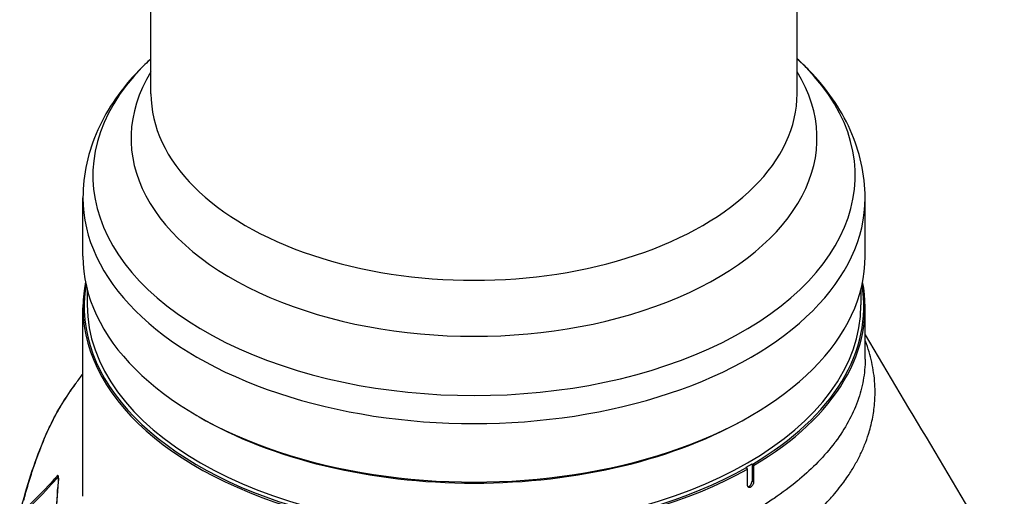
# Model space of a CAD drawing. Header units: millimetres. Extents: x 0 to 7374, y 0 to 4200.
# Tile 609 of 656: x 4509 to 4741, y 2243 to 2355. Entities that reach past the tile are written whole.
import ezdxf

# ---------------------------------------------------------------- set-up
doc = ezdxf.new("R2010")
doc.units = ezdxf.units.MM
doc.header["$LTSCALE"] = 0.2
doc.layers.add('01_Object Line', color=4, linetype='Continuous')

# ---------------------------------------------------------------- blocks, each defined once
blk = doc.blocks.new('A$C90bc888d')
for p, q in [((36.79, 518.36), (36.79, 1014.92)), ((188.79, 518.36), (188.79, 956.92)), ((20.79, 480.11), (20.79, 493.88)), ((204.79, 480.11), (204.79, 493.88)), ((21.79, 472.3), (21.79, 468.68)), ((203.79, 472.3), (203.79, 468.68)), ((20.79, 423.65), (20.79, 468.03)), ((204.79, 455.95), (204.79, 468.03)), ((176.79, 430.51), (178.2, 431.33)), ((178.2, 431.33), (178.2, 427.25)), ((178.2, 431.33), (178.34, 431.25)), ((178.34, 431.25), (178.55, 430.88)), ((178.55, 430.88), (178.55, 427.04)), ((176.92, 430.43), (176.79, 430.51)), ((177.14, 430.06), (176.92, 430.43)), ((177.14, 426.23), (177.14, 430.06)), ((14.85, 428.11), (15.05, 427.75)), ((178.55, 427.04), (178.2, 427.25))]:
    blk.add_line(p, q)
for centre, major_axis, ratio, start_param, end_param in [((112.79, 499.13), (-89.66, 0), 0.57735, 5.723915, 9.984048), ((112.79, 507.87), (-80.68, 0), 0.57735, 5.94094, 9.767023), ((112.79, 518.36), (-76, 0), 0.57735, 0, 3.141593), ((112.79, 493.88), (-92, 0), 0.57735, 0, 3.141593), ((112.79, 480.11), (-92, 0), 0.57735, 0, 3.141593), ((112.79, 468.03), (-92, 0), 0.57735, 6.169187, 8.62851), ((112.79, 468.27), (-91.7, 0), 0.57735, 6.185875, 8.628474), ((112.79, 468.27), (91.7, 0), 0.57735, 5.508692, 6.380496), ((112.79, 468.03), (92, 0), 0.57735, 5.508657, 6.397184), ((112.79, 468.68), (91, 0), 0.57735, 3.141593, 6.283185), ((14.42, 439.54), (1.37, -0.66), 0.435465, 2.965814, 3.140484), ((112.79, 479.3), (-91, 0), 0.57735, 0.779919, 2.361674), ((14.67, 425.18), (0.39, 2.38), 0.047868, 5.643373, 5.71155), ((177.49, 426.84), (-0.5, -0.866), 0.57735, 0.357967, 2.356194)]:
    blk.add_ellipse(centre, major_axis=major_axis, ratio=ratio, start_param=start_param, end_param=end_param)
for points, knots in [([(36.79, 526.61), (35.81, 525.71), (34.87, 524.8), (31.92, 521.75), (30.08, 519.52), (26.84, 514.86), (25.45, 512.41), (23.17, 507.35), (22.28, 504.72), (21.1, 499.35), (20.79, 496.62), (20.79, 493.88)], [0.2205969, 0.2205969, 0.2205969, 0.2205969, 0.2772436, 0.2772436, 0.4042822, 0.4042822, 0.5313209, 0.5313209, 0.6583595, 0.6583595, 0.7853982, 0.7853982, 0.7853982, 0.7853982]), ([(204.79, 493.88), (204.79, 496.62), (204.49, 499.35), (203.3, 504.72), (202.42, 507.35), (200.14, 512.41), (198.74, 514.86), (195.51, 519.52), (193.66, 521.75), (190.72, 524.8), (189.78, 525.71), (188.79, 526.61)], [3.9269908, 3.9269908, 3.9269908, 3.9269908, 4.0540295, 4.0540295, 4.1810681, 4.1810681, 4.3081067, 4.3081067, 4.4351454, 4.4351454, 4.4917921, 4.4917921, 4.4917921, 4.4917921]), ([(180.82, 410.57), (181.01, 410.68), (181.19, 410.78), (181.57, 411), (181.75, 411.12), (182.14, 411.35), (182.33, 411.46), (182.72, 411.71), (182.92, 411.83), (183.23, 412.03), (183.34, 412.1), (183.8, 412.39), (184.14, 412.61), (184.84, 413.07), (185.18, 413.3), (185.86, 413.76), (186.19, 413.99), (186.87, 414.48), (187.22, 414.73), (187.89, 415.22), (188.22, 415.47), (188.86, 415.96), (189.17, 416.21), (189.8, 416.7), (190.11, 416.95), (190.45, 417.24), (190.49, 417.27), (190.9, 417.62), (191.27, 417.93), (191.8, 418.39), (191.95, 418.53), (192.19, 418.74), (192.28, 418.82), (192.97, 419.44), (193.57, 420), (194.74, 421.15), (195.31, 421.73), (196.21, 422.69), (196.56, 423.07), (197.4, 424.02), (197.88, 424.59), (198.84, 425.77), (199.31, 426.39), (200.11, 427.48), (200.44, 427.95), (200.78, 428.46), (200.8, 428.48), (201.34, 429.29), (201.83, 430.09), (202.76, 431.69), (203.19, 432.49), (203.98, 434.12), (204.35, 434.94), (205.01, 436.6), (205.31, 437.44), (205.63, 438.43), (205.67, 438.58), (205.75, 438.84), (205.79, 438.96), (206, 439.68), (206.15, 440.29), (206.44, 441.51), (206.56, 442.11), (206.77, 443.33), (206.86, 443.94), (207, 445.21), (207.05, 445.85), (207.12, 447.15), (207.13, 447.8), (207.12, 448.83), (207.11, 449.2), (207.09, 449.74), (207.08, 449.92), (207.01, 450.96), (206.92, 451.83), (206.68, 453.53), (206.53, 454.35), (206.17, 456.01), (205.96, 456.84), (205.47, 458.51), (205.19, 459.34), (204.85, 460.24), (204.82, 460.32), (204.79, 460.39)], [0.0000062, 0.0000062, 0.0000062, 0.0000062, 0.0053538, 0.0053538, 0.0109497, 0.0109497, 0.0167222, 0.0167222, 0.0228639, 0.0228639, 0.026116, 0.026116, 0.0367305, 0.0367305, 0.0473495, 0.0473495, 0.0578586, 0.0578586, 0.0690407, 0.0690407, 0.0797215, 0.0797215, 0.0904312, 0.0904312, 0.101201, 0.101201, 0.1025871, 0.1025871, 0.1160435, 0.1160435, 0.1218861, 0.1218861, 0.125, 0.125, 0.1481667, 0.1481667, 0.1715707, 0.1715707, 0.1866313, 0.1866313, 0.2087586, 0.2087586, 0.2321091, 0.2321091, 0.25, 0.25, 0.2509414, 0.2509414, 0.2803458, 0.2803458, 0.309963, 0.309963, 0.3397094, 0.3397094, 0.3696419, 0.3696419, 0.375, 0.375, 0.3789989, 0.3789989, 0.4005303, 0.4005303, 0.4216623, 0.4216623, 0.4427942, 0.4427942, 0.4649787, 0.4649787, 0.487389, 0.487389, 0.5, 0.5, 0.5060512, 0.5060512, 0.5357884, 0.5357884, 0.5643251, 0.5643251, 0.5929615, 0.5929615, 0.6216955, 0.6216955, 0.6243041, 0.6243041, 0.6243041, 0.6243041]), ([(204.79, 455.95), (204.79, 455.95), (204.79, 455.94), (204.79, 455.94), (204.79, 454.28), (204.64, 452.6), (204.34, 450.92), (204.04, 449.3), (203.61, 447.68), (203.04, 446.09), (203.02, 446.04), (203, 445.98), (202.98, 445.93), (201.81, 442.74), (200.1, 439.61), (197.85, 436.56), (197.78, 436.47), (197.71, 436.38), (197.64, 436.29), (196.46, 434.72), (195.13, 433.17), (193.67, 431.67), (192.34, 430.3), (190.89, 428.96), (189.33, 427.65), (189.19, 427.53), (189.04, 427.41), (188.89, 427.28), (187.17, 425.87), (185.34, 424.5), (183.39, 423.17), (182.5, 422.57), (181.58, 421.97), (180.64, 421.39), (180.56, 421.33), (180.48, 421.28), (180.39, 421.23), (179.8, 420.86), (179.2, 420.49), (178.59, 420.13), (178.34, 419.99), (178.1, 419.85), (177.85, 419.7)], [0.5003587, 0.5003587, 0.5003587, 0.5003587, 0.5005411, 0.5005411, 0.5005411, 0.5638446, 0.5638446, 0.5638446, 0.625, 0.625, 0.625, 0.6271537, 0.6271537, 0.6271537, 0.75, 0.75, 0.75, 0.753761, 0.753761, 0.753761, 0.8170829, 0.8170829, 0.8170829, 0.875, 0.875, 0.875, 0.8803622, 0.8803622, 0.8803622, 0.9433724, 0.9433724, 0.9433724, 0.9721507, 0.9721507, 0.9721507, 0.9747081, 0.9747081, 0.9747081, 0.9927537, 0.9927537, 0.9927537, 0.9999999, 0.9999999, 0.9999999, 0.9999999]), ([(17.5, 447.89), (17.5, 447.9), (17.51, 447.92), (18.04, 448.69), (18.57, 449.44), (19.11, 450.18)], [0, 0, 0, 0, 0.0029906, 0.0029906, 0.2163506, 0.2163506, 0.2163506, 0.2163506]), ([(14.1, 442.26), (14.1, 442.26), (14.1, 442.26), (14.11, 442.27), (14.11, 442.28), (14.47, 442.95), (14.83, 443.6), (15.93, 445.5), (16.7, 446.72), (17.5, 447.89)], [0, 0, 0, 0, 0.0000016, 0.0000016, 0.0053876, 0.0053876, 0.33821, 0.33821, 1, 1, 1, 1]), ([(5.91, 419.49), (7.33, 425.04), (8.97, 430.48), (11.65, 437.15), (12.32, 438.7), (13.04, 440.21)], [0.00276, 0.00276, 0.00276, 0.00276, 1.726681, 1.726681, 2.264719, 2.264719, 2.264719, 2.264719]), ([(8.88, 429.55), (8.89, 429.56), (8.89, 429.57), (8.89, 429.58), (8.96, 429.78), (9.02, 429.98), (9.09, 430.18), (9.65, 431.84), (10.23, 433.46), (10.86, 435.06), (10.89, 435.15), (10.93, 435.25), (10.97, 435.34), (11.07, 435.59), (11.17, 435.84), (11.27, 436.1)], [0, 0, 0, 0, 0.0039792, 0.0039792, 0.0039792, 0.0938032, 0.0938032, 0.0938032, 0.837509, 0.837509, 0.837509, 0.8821236, 0.8821236, 0.8821236, 0.9999982, 0.9999982, 0.9999982, 0.9999982]), ([(6.86, 422.72), (6.97, 423.11), (7.07, 423.49), (7.18, 423.88), (7.71, 425.8), (8.28, 427.69), (8.88, 429.55)], [0, 0, 0, 0, 0.1664378, 0.1664378, 0.1664378, 1, 1, 1, 1]), ([(15.06, 427.17), (15.1, 427.66), (15.11, 428.28), (14.93, 428.58), (14.81, 428.52), (14.75, 428.45)], [0, 0, 0, 0, 0.599991, 0.799995, 1, 1, 1, 1]), ([(6.18, 419.34), (6.96, 420.01), (7.72, 420.7), (10.42, 423.24), (12.27, 425.2), (14.34, 427.52), (14.59, 427.82), (14.85, 428.11)], [0, 0, 0, 0, 0.252904, 0.252904, 0.906755, 0.906755, 1, 1, 1, 1]), ([(13.98, 427.58), (13.98, 427.58), (13.98, 427.58), (13.98, 427.58), (12.17, 425.56), (10.32, 423.61), (8.37, 421.79)], [0, 0, 0, 0, 0.000008, 0.000008, 0.000008, 1, 1, 1, 1]), ([(15.77, 399.22), (15.23, 403.05), (14.86, 406.89), (14.39, 416.2), (14.49, 421.68), (15.02, 427.02)], [0, 0, 0, 0, 1.201555, 1.201555, 2.939412, 2.939412, 2.939412, 2.939412]), ([(14.85, 428.11), (14.82, 428.15), (14.76, 428.26), (14.74, 428.39), (14.75, 428.45)], [0, 0, 0, 0, 0.428571, 1, 1, 1, 1]), ([(14.85, 428.11), (14.88, 428.16), (14.94, 428.19), (15, 428.13), (15.02, 428.1)], [0, 0, 0, 0, 0.192618, 0.2929882, 0.2929882, 0.2929882, 0.2929882]), ([(15.02, 427.03), (15.04, 427.28), (15.06, 427.53), (15.05, 427.83), (15.05, 427.93), (15.03, 428.03), (15.03, 428.07), (15.02, 428.1), (15.02, 428.11), (15.02, 428.11), (15.02, 428.11), (15.02, 428.11)], [0.0010415, 0.0010415, 0.0010415, 0.0010415, 0.0844944, 0.0844944, 0.1245185, 0.1245185, 0.1468882, 0.1468882, 0.1605399, 0.1605399, 0.1624974, 0.1624974, 0.1624974, 0.1624974]), ([(178.55, 427.04), (178.55, 426.94), (178.53, 426.82), (178.46, 426.58), (178.41, 426.45), (178.28, 426.24), (178.2, 426.13), (178.03, 425.94), (177.94, 425.87), (177.76, 425.77), (177.66, 425.73), (177.49, 425.71), (177.41, 425.73), (177.28, 425.8), (177.23, 425.87), (177.15, 426.03), (177.14, 426.12), (177.14, 426.23)], [0.3013519, 0.3013519, 0.3013519, 0.3013519, 0.3390209, 0.3390209, 0.3766899, 0.3766899, 0.4143589, 0.4143589, 0.4520279, 0.4520279, 0.4896968, 0.4896968, 0.5273658, 0.5273658, 0.5650348, 0.5650348, 0.6027038, 0.6027038, 0.6027038, 0.6027038])]:
    blk.add_open_spline(points, degree=3, knots=knots)
for points in [[(204.79, 461.62), (215.7, 443.28), (226.61, 424.94), (237.53, 406.6)], [(19.19, 450.3), (19.72, 451.02), (20.26, 451.76), (20.79, 452.51)], [(13.05, 440.21), (14.77, 443.79), (16.86, 447.11), (19.11, 450.18)], [(19.11, 450.18), (19.13, 450.22), (19.16, 450.26), (19.19, 450.3)], [(11.27, 436.1), (11.84, 437.52), (12.46, 438.94), (13.12, 440.3)], [(13.12, 440.3), (13.43, 440.96), (13.76, 441.61), (14.1, 442.26)], [(14.75, 428.45), (14.49, 428.16), (14.24, 427.87), (13.98, 427.58)], [(14.56, 418.18), (14.6, 421.18), (14.76, 424.15), (15.05, 427.08)], [(15.02, 427.02), (15.02, 427.04), (15.03, 427.06), (15.05, 427.08)]]:
    blk.add_open_spline(points, degree=3)

msp = doc.modelspace()

# ---------------------------------------------------------------- block references
at = {"layer": '01_Object Line'}
msp.add_blockref('A$C90bc888d', (4503.2, 1819.544), dxfattribs=at)

doc.saveas('drawing.dxf')
